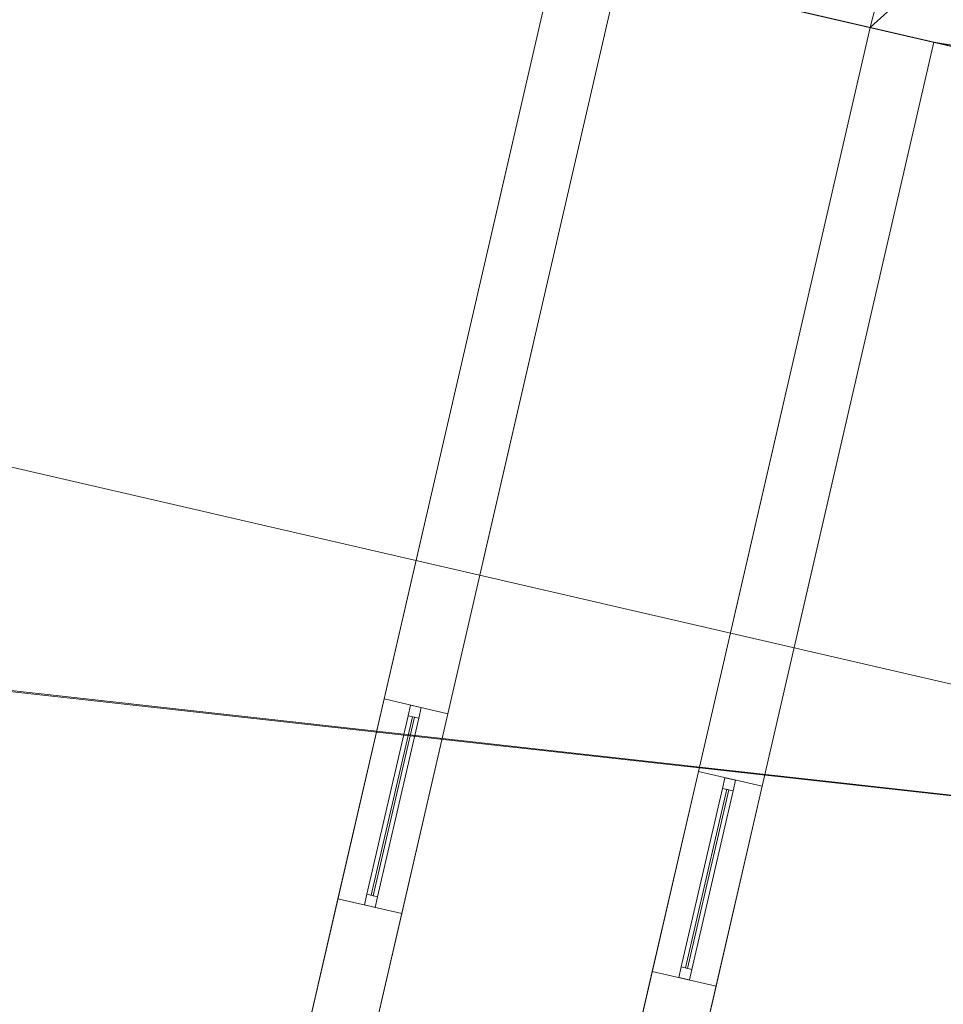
# Model space of a CAD drawing. Header units: millimetres. Extents: x -430348 to -225823, y -86243 to 5084.
# Tile 738 of 1056: x -341464 to -337230, y -64401 to -59887. Entities that reach past the tile are written whole.
import ezdxf

# ---------------------------------------------------------------- set-up
doc = ezdxf.new("R2010")
doc.units = ezdxf.units.MM
for name, color, linetype, lineweight in [('A-GLAZ-CURT', 52, 'Continuous', 9), ('A-GLAZ-CWMG', 51, 'Continuous', 9), ('A-ROOF', 132, 'Continuous', 9), ('A-WALL', 113, 'Continuous', 9)]:
    doc.layers.add(name, color=color, linetype=linetype, lineweight=lineweight)

# ---------------------------------------------------------------- blocks, each defined once
blk = doc.blocks.new('Rectangular Mullion - 50mm x 50mm-391303-_3D_ Copy 1')
at = {"layer": 'A-GLAZ-CWMG'}
mesh = blk.add_polyface(dxfattribs=at)
corners = [(0, 25), (-50, 25), (-50, -25), (0, -25)]
mesh.append_faces([[corners[k] for k in face] for face in [(2, 3, 0, 1)]])
mesh = blk.add_polyface(dxfattribs=at)
corners = [(0, 25, -1400), (0, -25, -1400), (-50, -25, -1400), (-50, 25, -1400)]
mesh.append_faces([[corners[k] for k in face] for face in [(0, 1, 2, 3)]])
mesh = blk.add_polyface(dxfattribs=at)
corners = [(-50, 25), (0, 25), (0, 25, -1400), (-50, 25, -1400)]
mesh.append_faces([[corners[k] for k in face] for face in [(3, 0, 1, 2)]])
mesh = blk.add_polyface(dxfattribs=at)
corners = [(-50, -25), (-50, 25), (-50, 25, -1400), (-50, -25, -1400)]
mesh.append_faces([[corners[k] for k in face] for face in [(3, 0, 1, 2)]])
mesh = blk.add_polyface(dxfattribs=at)
corners = [(0, 25), (0, -25), (0, -25, -1400), (0, 25, -1400)]
mesh.append_faces([[corners[k] for k in face] for face in [(3, 0, 1, 2)]])
mesh = blk.add_polyface(dxfattribs=at)
corners = [(0, -25), (-50, -25), (-50, -25, -1400), (0, -25, -1400)]
mesh.append_faces([[corners[k] for k in face] for face in [(3, 0, 1, 2)]])
blk = doc.blocks.new('Rectangular Mullion - 50mm x 50mm-555787-_3D_ Copy 1')
at = {"layer": 'A-GLAZ-CWMG'}
mesh = blk.add_polyface(dxfattribs=at)
corners = [(0, 25), (-50, 25), (-50, -25), (0, -25)]
mesh.append_faces([[corners[k] for k in face] for face in [(2, 3, 0, 1)]])
mesh = blk.add_polyface(dxfattribs=at)
corners = [(0, 25, -840), (0, -25, -840), (-50, -25, -840), (-50, 25, -840)]
mesh.append_faces([[corners[k] for k in face] for face in [(0, 1, 2, 3)]])
mesh = blk.add_polyface(dxfattribs=at)
corners = [(-50, 25), (0, 25), (0, 25, -840), (-50, 25, -840)]
mesh.append_faces([[corners[k] for k in face] for face in [(3, 0, 1, 2)]])
mesh = blk.add_polyface(dxfattribs=at)
corners = [(-50, -25), (-50, 25), (-50, 25, -840), (-50, -25, -840)]
mesh.append_faces([[corners[k] for k in face] for face in [(0, 1, 2, 3)]])
mesh = blk.add_polyface(dxfattribs=at)
corners = [(0, 25), (0, -25), (0, -25, -840), (0, 25, -840)]
mesh.append_faces([[corners[k] for k in face] for face in [(0, 1, 2, 3)]])
mesh = blk.add_polyface(dxfattribs=at)
corners = [(0, -25), (-50, -25), (-50, -25, -840), (0, -25, -840)]
mesh.append_faces([[corners[k] for k in face] for face in [(3, 0, 1, 2)]])
blk = doc.blocks.new('System Panel - Glazed-555789-_3D_ Copy 1')
at = {"layer": 'A-GLAZ-CURT', "transparency": 33554471}
mesh = blk.add_polyface(dxfattribs=at)
corners = [(-420, 5), (-420, 5, 1300), (420, 5, 1300), (420, 5)]
mesh.append_faces([[corners[k] for k in face] for face in [(2, 3, 0, 1)]])
mesh = blk.add_polyface(dxfattribs=at)
corners = [(420, -5), (-420, -5), (-420, 5), (420, 5)]
mesh.append_faces([[corners[k] for k in face] for face in [(3, 0, 1, 2)]])
mesh = blk.add_polyface(dxfattribs=at)
corners = [(-420, -5, 1300), (420, -5, 1300), (420, 5, 1300), (-420, 5, 1300)]
mesh.append_faces([[corners[k] for k in face] for face in [(3, 0, 1, 2)]])
mesh = blk.add_polyface(dxfattribs=at)
corners = [(-420, -5), (-420, -5, 1300), (-420, 5, 1300), (-420, 5)]
mesh.append_faces([[corners[k] for k in face] for face in [(0, 1, 2, 3)]])
mesh = blk.add_polyface(dxfattribs=at)
corners = [(420, -5, 1300), (420, -5), (420, 5), (420, 5, 1300)]
mesh.append_faces([[corners[k] for k in face] for face in [(0, 1, 2, 3)]])
mesh = blk.add_polyface(dxfattribs=at)
corners = [(-420, -5), (420, -5), (420, -5, 1300), (-420, -5, 1300)]
mesh.append_faces([[corners[k] for k in face] for face in [(2, 3, 0, 1)]])
blk = doc.blocks.new('Rectangular Mullion - 50mm x 50mm-391305-_3D_ Copy 1')
at = {"layer": 'A-GLAZ-CWMG'}
mesh = blk.add_polyface(dxfattribs=at)
corners = [(0, 25), (-50, 25), (-50, -25), (0, -25)]
mesh.append_faces([[corners[k] for k in face] for face in [(2, 3, 0, 1)]])
mesh = blk.add_polyface(dxfattribs=at)
corners = [(0, 25, -1400), (0, -25, -1400), (-50, -25, -1400), (-50, 25, -1400)]
mesh.append_faces([[corners[k] for k in face] for face in [(0, 1, 2, 3)]])
mesh = blk.add_polyface(dxfattribs=at)
corners = [(-50, 25), (0, 25), (0, 25, -1400), (-50, 25, -1400)]
mesh.append_faces([[corners[k] for k in face] for face in [(3, 0, 1, 2)]])
mesh = blk.add_polyface(dxfattribs=at)
corners = [(-50, -25), (-50, 25), (-50, 25, -1400), (-50, -25, -1400)]
mesh.append_faces([[corners[k] for k in face] for face in [(3, 0, 1, 2)]])
mesh = blk.add_polyface(dxfattribs=at)
corners = [(0, 25), (0, -25), (0, -25, -1400), (0, 25, -1400)]
mesh.append_faces([[corners[k] for k in face] for face in [(3, 0, 1, 2)]])
mesh = blk.add_polyface(dxfattribs=at)
corners = [(0, -25), (-50, -25), (-50, -25, -1400), (0, -25, -1400)]
mesh.append_faces([[corners[k] for k in face] for face in [(3, 0, 1, 2)]])
blk = doc.blocks.new('Rectangular Mullion - 50mm x 50mm-555788-_3D_ Copy 1')
at = {"layer": 'A-GLAZ-CWMG'}
mesh = blk.add_polyface(dxfattribs=at)
corners = [(0, 25), (-50, 25), (-50, -25), (0, -25)]
mesh.append_faces([[corners[k] for k in face] for face in [(2, 3, 0, 1)]])
mesh = blk.add_polyface(dxfattribs=at)
corners = [(0, 25, -840), (0, -25, -840), (-50, -25, -840), (-50, 25, -840)]
mesh.append_faces([[corners[k] for k in face] for face in [(0, 1, 2, 3)]])
mesh = blk.add_polyface(dxfattribs=at)
corners = [(-50, 25), (0, 25), (0, 25, -840), (-50, 25, -840)]
mesh.append_faces([[corners[k] for k in face] for face in [(3, 0, 1, 2)]])
mesh = blk.add_polyface(dxfattribs=at)
corners = [(-50, -25), (-50, 25), (-50, 25, -840), (-50, -25, -840)]
mesh.append_faces([[corners[k] for k in face] for face in [(3, 0, 1, 2)]])
mesh = blk.add_polyface(dxfattribs=at)
corners = [(0, 25), (0, -25), (0, -25, -840), (0, 25, -840)]
mesh.append_faces([[corners[k] for k in face] for face in [(3, 0, 1, 2)]])
mesh = blk.add_polyface(dxfattribs=at)
corners = [(0, -25), (-50, -25), (-50, -25, -840), (0, -25, -840)]
mesh.append_faces([[corners[k] for k in face] for face in [(3, 0, 1, 2)]])

msp = doc.modelspace()

# ---------------------------------------------------------------- block references
at = {"layer": 'A-GLAZ-CURT', "transparency": 33554471, "rotation": 257.0000000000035}
for p in [(-339753.1, -63492.8, 60508), (-338312.2, -63825.4, 60508)]:
    msp.add_blockref('System Panel - Glazed-555789-_3D_ Copy 1', p, dxfattribs=at)
at = {"layer": 'A-GLAZ-CWMG', "rotation": 77.0000000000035}
for p in [(-339647.4, -63034.8, 61858), (-338206.5, -63367.5, 61858)]:
    msp.add_blockref('Rectangular Mullion - 50mm x 50mm-391303-_3D_ Copy 1', p, dxfattribs=at)
at = {"layer": 'A-GLAZ-CWMG', "extrusion": (-0.224951, -0.97437, 0), "rotation": 90}
for p in [(-316762.5, 61858, 138713.3), (-315283.7, 61858, 138713.3)]:
    msp.add_blockref('Rectangular Mullion - 50mm x 50mm-555787-_3D_ Copy 1', p, dxfattribs=at)
at = {"layer": 'A-GLAZ-CWMG', "extrusion": (0.224951, 0.97437, 0), "rotation": 270}
for p in [(316762.5, 60458, -137873.3), (315283.7, 60458, -137873.3)]:
    msp.add_blockref('Rectangular Mullion - 50mm x 50mm-555788-_3D_ Copy 1', p, dxfattribs=at)
at = {"layer": 'A-GLAZ-CWMG', "extrusion": (0, 0, -1), "rotation": 282.9999999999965}
for p in [(339858.8, -63950.7, -60458), (338417.9, -64283.4, -60458)]:
    msp.add_blockref('Rectangular Mullion - 50mm x 50mm-391305-_3D_ Copy 1', p, dxfattribs=at)

# ---------------------------------------------------------------- meshes
at = {"layer": 'A-ROOF'}
mesh = msp.add_polyface(dxfattribs=at)
corners = [(-331739.6, -57572.7, 62310), (-332482, -60788.2, 62310), (-337490.2, -59631.9, 62310), (-336747.9, -56416.5, 62310)]
mesh.append_faces([[corners[k] for k in face] for face in [(2, 3, 0, 1)]])
mesh = msp.add_polyface(dxfattribs=at)
corners = [(-332482, -60788.2, 62410), (-331739.6, -57572.7, 62410), (-336747.9, -56416.5, 62410), (-337490.2, -59631.9, 62410)]
mesh.append_faces([[corners[k] for k in face] for face in [(1, 2, 3, 0)]])
mesh = msp.add_polyface(dxfattribs=at)
corners = [(-332194.6, -60700.6, 64510), (-332936.9, -63916, 66863.9), (-347357.6, -60586.7, 66863.9), (-349830.6, -56629, 64510)]
mesh.append_faces([[corners[k] for k in face] for face in [(0, 1, 2, 3)]])
mesh = msp.add_polyface(dxfattribs=at)
corners = [(-332194.6, -60700.6, 64632.8), (-349830.6, -56629, 64632.8), (-347357.6, -60586.7, 66986.7), (-332936.9, -63916, 66986.7)]
mesh.append_faces([[corners[k] for k in face] for face in [(2, 3, 0, 1)]])
mesh = msp.add_polyface(dxfattribs=at)
corners = [(-349830.6, -56629, 64510), (-349830.6, -56629, 64632.8), (-332194.6, -60700.6, 64632.8), (-332194.6, -60700.6, 64510)]
mesh.append_faces([[corners[k] for k in face] for face in [(2, 3, 0, 1)]])
mesh = msp.add_polyface(dxfattribs=at)
corners = [(-340261.2, -65026.9, 62075.5), (-339006, -59589.9, 62075.5), (-337272.8, -59990, 62075.5), (-338528, -65427, 62075.5)]
mesh.append_faces([[corners[k] for k in face] for face in [(0, 1, 2, 3)]])
mesh = msp.add_polyface(dxfattribs=at)
corners = [(-339006, -59589.9, 62175.5), (-340261.2, -65026.9, 62175.5), (-338528, -65427, 62175.5), (-337272.8, -59990, 62175.5)]
mesh.append_faces([[corners[k] for k in face] for face in [(3, 0, 1, 2)]])
mesh = msp.add_polyface(dxfattribs=at)
corners = [(-340261.2, -65026.9, 62175.5), (-339006, -59589.9, 62175.5), (-339006, -59589.9, 62075.5), (-340261.2, -65026.9, 62075.5)]
mesh.append_faces([[corners[k] for k in face] for face in [(1, 2, 3, 0)]])
mesh = msp.add_polyface(dxfattribs=at)
corners = [(-339006, -59589.9, 62175.5), (-337272.8, -59990, 62175.5), (-337272.8, -59990, 62075.5), (-339006, -59589.9, 62075.5)]
mesh.append_faces([[corners[k] for k in face] for face in [(0, 1, 2, 3)]])
mesh = msp.add_polyface(dxfattribs=at)
corners = [(-332482, -60788.2, 62410), (-337490.2, -59631.9, 62410), (-337490.2, -59631.9, 62310), (-332482, -60788.2, 62310)]
mesh.append_faces([[corners[k] for k in face] for face in [(1, 2, 3, 0)]])
mesh = msp.add_polyface(dxfattribs=at)
corners = [(-337272.8, -59990, 62175.5), (-338528, -65427, 62175.5), (-338528, -65427, 62075.5), (-337272.8, -59990, 62075.5)]
mesh.append_faces([[corners[k] for k in face] for face in [(1, 2, 3, 0)]])
mesh = msp.add_polyface(dxfattribs=at)
corners = [(-333679.3, -67131.4, 64510), (-333787.9, -67106.3, 64510), (-335095.5, -64675.5, 65989.7), (-337337.2, -66286.9, 64510), (-337344.3, -66285.3, 64510), (-341698.3, -65280.1, 64510), (-341704.9, -65278.5, 64510), (-343057.1, -62796.3, 66018.2), (-345361.9, -64434.3, 64510), (-345595.8, -64380.3, 64510), (-347012.5, -61860.2, 66034.2), (-349390.6, -63504.2, 64510), (-349395.8, -63503, 64510), (-351315.3, -63059.8, 64510), (-347357.6, -60586.7, 66863.9), (-332936.9, -63916, 66863.9)]
mesh.append_faces([[corners[k] for k in face] for face in [(15, 7, 14)]], dxfattribs={"vtx0": -1, "vtx1": -1})
mesh.append_faces([[corners[k] for k in face] for face in [(10, 14, 7, 9)]], dxfattribs={"vtx0": -1, "vtx1": -1, "vtx2": -1})
mesh.append_faces([[corners[k] for k in face] for face in [(2, 5, 7, 15)]], dxfattribs={"vtx0": -1, "vtx1": -1, "vtx2": -1, "vtx3": -1})
mesh.append_faces([[corners[k] for k in face] for face in [(10, 11, 12), (7, 8, 9), (0, 1, 2, 15), (5, 6, 7)]], dxfattribs={"vtx2": -1})
mesh.append_faces([[corners[k] for k in face] for face in [(12, 13, 14, 10)]], dxfattribs={"vtx2": -1, "vtx3": -1})
mesh.append_faces([[corners[k] for k in face] for face in [(2, 3, 4, 5)]], dxfattribs={"vtx3": -1})
mesh = msp.add_polyface(dxfattribs=at)
corners = [(-333679.3, -67131.4, 64632.8), (-332936.9, -63916, 66986.7), (-347357.6, -60586.7, 66986.7), (-351315.3, -63059.8, 64632.8), (-349395.8, -63503, 64632.8), (-347011.2, -61854.5, 66161.2), (-345590.6, -64381.5, 64632.8), (-345368.5, -64432.7, 64632.8), (-343055.3, -62788.8, 66146.5), (-341698.3, -65280.1, 64632.8), (-337344.3, -66285.3, 64632.8), (-335093.6, -64667.3, 66118.5), (-333780.7, -67108, 64632.8)]
mesh.append_faces([[corners[k] for k in face] for face in [(8, 2, 5, 6)]], dxfattribs={"vtx0": -1, "vtx1": -1, "vtx3": -1})
mesh.append_faces([[corners[k] for k in face] for face in [(8, 1, 2)]], dxfattribs={"vtx0": -1, "vtx2": -1})
mesh.append_faces([[corners[k] for k in face] for face in [(7, 8, 6)]], dxfattribs={"vtx1": -1})
mesh.append_faces([[corners[k] for k in face] for face in [(8, 9, 11, 1)]], dxfattribs={"vtx1": -1, "vtx2": -1, "vtx3": -1})
mesh.append_faces([[corners[k] for k in face] for face in [(9, 10, 11)]], dxfattribs={"vtx2": -1})
mesh.append_faces([[corners[k] for k in face] for face in [(2, 3, 4, 5), (11, 12, 0, 1)]], dxfattribs={"vtx3": -1})
at = {"layer": 'A-WALL'}
mesh = msp.add_polyface(dxfattribs=at)
corners = [(-318492.7, -64325.7, 59055.2), (-325272.3, -62760.5, 59055.2), (-325564.6, -62693, 59055.2), (-326621.8, -62449, 59055.2), (-326914.1, -62381.5, 59055.2), (-337272.8, -59990, 59055.2), (-337565.1, -59922.5, 59055.2), (-338713.7, -59657.3, 59055.2), (-339006, -59589.9, 59055.2), (-349473.9, -57173.2, 59055.2), (-349766.2, -57105.7, 59055.2), (-349698.7, -56813.4, 59055.2), (-344281.8, -58064, 59055.2), (-344087, -58108.9, 59055.2), (-338776.6, -59334.9, 59055.2), (-338581.8, -59379.9, 59055.2), (-337490.2, -59631.9, 59055.2), (-337295.3, -59676.9, 59055.2), (-332676.8, -60743.2, 59055.2), (-332482, -60788.2, 59055.2), (-332086.3, -60879.5, 59055.2), (-331794, -60947, 59055.2), (-327096, -62031.6, 59055.2), (-326803.7, -62099.1, 59055.2), (-325472.9, -62406.3, 59055.2), (-325179.5, -62474.1, 59055.2), (-321464.2, -63331.8, 59055.2), (-321171.8, -63399.3, 59055.2), (-318425.2, -64033.4, 59055.2)]
mesh.append_faces([[corners[k] for k in face] for face in [(0, 27, 28)]], dxfattribs={"vtx0": -1})
mesh.append_faces([[corners[k] for k in face] for face in [(24, 3, 23)]], dxfattribs={"vtx0": -1, "vtx1": -1})
mesh.append_faces([[corners[k] for k in face] for face in [(5, 18, 19), (20, 4, 5, 19), (23, 3, 4, 22), (6, 16, 17), (9, 12, 13)]], dxfattribs={"vtx0": -1, "vtx2": -1})
mesh.append_faces([[corners[k] for k in face] for face in [(24, 1, 2, 3), (4, 20, 21, 22), (1, 24, 25, 26)]], dxfattribs={"vtx0": -1, "vtx3": -1})
mesh.append_faces([[corners[k] for k in face] for face in [(7, 8, 14, 15), (8, 9, 13, 14), (5, 6, 17, 18), (6, 7, 15, 16), (0, 1, 26, 27)]], dxfattribs={"vtx1": -1, "vtx3": -1})
mesh.append_faces([[corners[k] for k in face] for face in [(9, 10, 11, 12)]], dxfattribs={"vtx3": -1})
mesh = msp.add_polyface(dxfattribs=at)
corners = [(-349698.7, -56813.4, 64617), (-349703.2, -56832.8, 64631.3), (-349493.4, -57168.7, 64831), (-349473.9, -57173.2, 64831), (-332227.7, -61154.8, 64831), (-332160.2, -60862.5, 64617)]
mesh.append_faces([[corners[k] for k in face] for face in [(1, 2, 3, 0)]], dxfattribs={"vtx2": -1})
mesh.append_faces([[corners[k] for k in face] for face in [(3, 4, 5, 0)]], dxfattribs={"vtx3": -1})
mesh = msp.add_polyface(dxfattribs=at)
corners = [(-318425.2, -64033.4, 59055.2), (-321171.8, -63399.3, 59055.2), (-321464.2, -63331.8, 59055.2), (-325179.5, -62474.1, 59055.2), (-325472.9, -62406.3, 59055.2), (-326803.7, -62099.1, 59055.2), (-327096, -62031.6, 59055.2), (-331794, -60947, 59055.2), (-332086.3, -60879.5, 59055.2), (-332482, -60788.2, 59055.2), (-332676.8, -60743.2, 59055.2), (-337295.3, -59676.9, 59055.2), (-337490.2, -59631.9, 59055.2), (-338581.8, -59379.9, 59055.2), (-338776.6, -59334.9, 59055.2), (-344087, -58108.9, 59055.2), (-344281.8, -58064, 59055.2), (-349698.7, -56813.4, 59055.2), (-349698.7, -56813.4, 64617), (-332160.2, -60862.5, 64617), (-332160.2, -60862.5, 64817), (-318480, -64020.8, 64817), (-318425.2, -64033.4, 64857.1), (-318648.2, -63981.9, 63579.7), (-318648.2, -63981.9, 64579.7), (-319505.7, -63784, 64579.7), (-319505.7, -63784, 63579.7), (-321298.5, -63370.1, 63450), (-321298.5, -63370.1, 64710), (-322701.6, -63046.1, 64710), (-322701.6, -63046.1, 63450), (-324230.5, -62693.2, 63450), (-324230.5, -62693.2, 64710), (-325107.4, -62490.7, 64710), (-325107.4, -62490.7, 63450), (-325637.4, -62368.4, 63450), (-325637.4, -62368.4, 64710), (-326296.2, -62216.3, 64710), (-326296.2, -62216.3, 63450), (-326958.7, -62063.3, 63450), (-326958.7, -62063.3, 64710), (-327835.7, -61860.8, 64710), (-327835.7, -61860.8, 63450), (-329394.6, -61500.9, 63450), (-329394.6, -61500.9, 64710), (-330758.8, -61186, 64710), (-330758.8, -61186, 63450), (-333339, -60590.3, 63250), (-333339, -60590.3, 64510), (-334625.2, -60293.4, 64510), (-334625.2, -60293.4, 63250), (-336301.1, -59906.4, 63250), (-336301.1, -59906.4, 64510), (-337119.6, -59717.5, 64510), (-337119.6, -59717.5, 63250), (-337801.6, -59560, 63250), (-337801.6, -59560, 64510), (-338366.8, -59429.5, 64510), (-338366.8, -59429.5, 63250), (-339019.6, -59278.8, 63250), (-339019.6, -59278.8, 64510), (-339877.1, -59080.9, 64510), (-339877.1, -59080.9, 63250), (-341523.7, -58700.7, 63250), (-341523.7, -58700.7, 64510), (-342809.9, -58403.8, 64510), (-342809.9, -58403.8, 63250), (-345421.2, -57800.9, 63250), (-345421.2, -57800.9, 64510), (-346707.4, -57504, 64510), (-346707.4, -57504, 63250), (-348480.7, -57094.6, 63250), (-348480.7, -57094.6, 64510), (-349201.8, -56928.1, 64510), (-349201.8, -56928.1, 63250), (-344697, -57968.1, 61019.9), (-344697, -57968.1, 62019.9), (-345281.6, -57833.1, 62019.9), (-345281.6, -57833.1, 61019.9), (-346846.2, -57471.9, 60762.9), (-346846.2, -57471.9, 62022.9), (-347567.2, -57305.5, 62022.9), (-347567.2, -57305.5, 60762.9), (-348480.7, -57094.6, 59750), (-348480.7, -57094.6, 61750), (-349201.8, -56928.1, 61750), (-349201.8, -56928.1, 59750), (-332086.3, -60879.5, 60653.9), (-332086.3, -60879.5, 61913.9), (-333372.5, -60582.6, 61913.9), (-333372.5, -60582.6, 60653.9), (-318648.2, -63981.9, 60928.8), (-318648.2, -63981.9, 61928.8), (-319505.7, -63784, 61928.8), (-319505.7, -63784, 60928.8), (-320597, -63532, 60928.8), (-320597, -63532, 61928.8), (-321171.8, -63399.3, 61928.8), (-321171.8, -63399.3, 60928.8), (-325637.4, -62368.4, 62306.2), (-326554.4, -62156.7, 62306.2), (-326554.4, -62156.7, 59686.2), (-325637.4, -62368.4, 59686.2)]
mesh.append_faces([[corners[k] for k in face] for face in [(95, 1, 98), (23, 92, 26), (31, 99, 34), (38, 40, 37), (34, 36, 33), (39, 100, 42), (60, 57, 59), (72, 69, 71)]], dxfattribs={"vtx0": -1, "vtx1": -1})
mesh.append_faces([[corners[k] for k in face] for face in [(94, 1, 95, 93), (46, 47, 19, 45), (29, 32, 21, 28), (23, 22, 92), (11, 51, 90), (58, 14, 59, 57), (53, 56, 19, 52)]], dxfattribs={"vtx0": -1, "vtx1": -1, "vtx2": -1})
mesh.append_faces([[corners[k] for k in face] for face in [(43, 100, 6, 87), (98, 99, 31, 30)]], dxfattribs={"vtx0": -1, "vtx1": -1, "vtx2": -1, "vtx3": -1})
mesh.append_faces([[corners[k] for k in face] for face in [(98, 3, 102, 99), (88, 47, 46, 43), (42, 100, 43, 44), (20, 33, 36, 37), (34, 99, 35, 36), (38, 100, 39, 40), (20, 37, 40, 41), (66, 15, 75, 76), (71, 81, 84, 85), (18, 65, 68, 69), (18, 69, 72, 73)]], dxfattribs={"vtx0": -1, "vtx1": -1, "vtx3": -1})
mesh.append_faces([[corners[k] for k in face] for face in [(0, 91, 92, 22), (93, 95, 96), (101, 5, 6, 100), (102, 3, 4), (30, 31, 32, 29), (24, 21, 22, 23), (33, 20, 21, 32), (44, 41, 42), (45, 19, 20), (47, 88, 89, 50), (75, 15, 16, 78), (17, 86, 83, 16), (82, 83, 84, 81), (19, 60, 61), (85, 74, 71)]], dxfattribs={"vtx0": -1, "vtx2": -1})
mesh.append_faces([[corners[k] for k in face] for face in [(26, 92, 93, 96), (21, 24, 25, 28), (19, 48, 49, 52), (50, 89, 90, 51), (83, 82, 79, 16), (67, 76, 77, 80), (19, 56, 57, 60), (64, 18, 19, 61), (67, 65, 66, 76), (71, 69, 70, 81), (18, 73, 74, 85)]], dxfattribs={"vtx0": -1, "vtx2": -1, "vtx3": -1})
mesh.append_faces([[corners[k] for k in face] for face in [(98, 1, 2, 3), (87, 6, 7, 8), (87, 8, 9, 10)]], dxfattribs={"vtx0": -1, "vtx3": -1})
mesh.append_faces([[corners[k] for k in face] for face in [(87, 88, 43), (47, 48, 19), (77, 78, 80), (62, 59, 14), (66, 63, 15), (67, 68, 65), (64, 65, 18)]], dxfattribs={"vtx1": -1, "vtx2": -1})
mesh.append_faces([[corners[k] for k in face] for face in [(96, 97, 27, 26), (44, 45, 20, 41), (12, 13, 55, 54), (14, 15, 63, 62), (79, 80, 78, 16)]], dxfattribs={"vtx1": -1, "vtx2": -1, "vtx3": -1})
mesh.append_faces([[corners[k] for k in face] for face in [(94, 91, 0, 1), (97, 98, 30, 27), (101, 102, 4, 5), (99, 100, 38, 35), (25, 26, 27, 28), (54, 51, 11, 12), (13, 14, 58, 55), (90, 87, 10, 11), (49, 50, 51, 52), (85, 86, 17, 18), (80, 81, 70, 67), (53, 54, 55, 56), (61, 62, 63, 64)]], dxfattribs={"vtx1": -1, "vtx3": -1})
mesh = msp.add_polyface(dxfattribs=at)
corners = [(-349766.2, -57105.7, 59055.2), (-349473.9, -57173.2, 59055.2), (-339006, -59589.9, 59055.2), (-338713.7, -59657.3, 59055.2), (-337565.1, -59922.5, 59055.2), (-337272.8, -59990, 59055.2), (-326914.1, -62381.5, 59055.2), (-326621.8, -62449, 59055.2), (-325564.6, -62693, 59055.2), (-325272.3, -62760.5, 59055.2), (-318492.7, -64325.7, 59055.2), (-318492.7, -64325.7, 65031), (-332227.7, -61154.8, 65031), (-332227.7, -61154.8, 64831), (-349473.9, -57173.2, 64831), (-349493.4, -57168.7, 64831), (-349766.2, -57105.7, 64631.3), (-318715.7, -64274.2, 64579.7), (-318715.7, -64274.2, 63579.7), (-319573.2, -64076.3, 63579.7), (-319573.2, -64076.3, 64579.7), (-321366, -63662.4, 64710), (-321366, -63662.4, 63450), (-322769.1, -63338.4, 63450), (-322769.1, -63338.4, 64710), (-324298, -62985.5, 64710), (-324298, -62985.5, 63450), (-325174.9, -62783, 63450), (-325174.9, -62783, 64710), (-325704.9, -62660.7, 64710), (-325704.9, -62660.7, 63450), (-326363.6, -62508.6, 63450), (-326363.6, -62508.6, 64710), (-327026.2, -62355.6, 64710), (-327026.2, -62355.6, 63450), (-327903.1, -62153.2, 63450), (-327903.1, -62153.2, 64710), (-329462.1, -61793.2, 64710), (-329462.1, -61793.2, 63450), (-330826.3, -61478.3, 63450), (-330826.3, -61478.3, 64710), (-333406.5, -60882.6, 64510), (-333406.5, -60882.6, 63250), (-334692.7, -60585.7, 63250), (-334692.7, -60585.7, 64510), (-336368.6, -60198.8, 64510), (-336368.6, -60198.8, 63250), (-337187.1, -60009.8, 63250), (-337187.1, -60009.8, 64510), (-337869.1, -59852.3, 64510), (-337869.1, -59852.3, 63250), (-338434.3, -59721.9, 63250), (-338434.3, -59721.9, 64510), (-339087.1, -59571.1, 64510), (-339087.1, -59571.1, 63250), (-339944.5, -59373.2, 63250), (-339944.5, -59373.2, 64510), (-341591.2, -58993, 64510), (-341591.2, -58993, 63250), (-342877.4, -58696.1, 63250), (-342877.4, -58696.1, 64510), (-345488.7, -58093.2, 64510), (-345488.7, -58093.2, 63250), (-346774.9, -57796.3, 63250), (-346774.9, -57796.3, 64510), (-348548.2, -57386.9, 64510), (-348548.2, -57386.9, 63250), (-349269.3, -57220.4, 63250), (-349269.3, -57220.4, 64510), (-344764.5, -58260.4, 62019.9), (-344764.5, -58260.4, 61019.9), (-345349.1, -58125.4, 61019.9), (-345349.1, -58125.4, 62019.9), (-346913.6, -57764.2, 62022.9), (-346913.6, -57764.2, 60762.9), (-347634.7, -57597.8, 60762.9), (-347634.7, -57597.8, 62022.9), (-348548.2, -57386.9, 61750), (-348548.2, -57386.9, 59750), (-349269.3, -57220.4, 59750), (-349269.3, -57220.4, 61750), (-332153.8, -61171.8, 61913.9), (-332153.8, -61171.8, 60653.9), (-333439.9, -60874.9, 60653.9), (-333439.9, -60874.9, 61913.9), (-318715.7, -64274.2, 61928.8), (-318715.7, -64274.2, 60928.8), (-319573.2, -64076.3, 60928.8), (-319573.2, -64076.3, 61928.8), (-320664.4, -63824.3, 61928.8), (-320664.4, -63824.3, 60928.8), (-321239.3, -63691.6, 60928.8), (-321239.3, -63691.6, 61928.8), (-326621.8, -62449, 62306.2), (-325704.9, -62660.7, 62306.2), (-325704.9, -62660.7, 59686.2), (-326621.8, -62449, 59686.2)]
mesh.append_faces([[corners[k] for k in face] for face in [(67, 80, 66), (55, 2, 54), (93, 38, 96), (96, 7, 95), (91, 10, 90), (42, 13, 41), (19, 85, 18), (21, 11, 24)]], dxfattribs={"vtx0": -1, "vtx1": -1})
mesh.append_faces([[corners[k] for k in face] for face in [(71, 74, 78, 70), (61, 60, 14, 64), (65, 64, 14, 68), (12, 29, 28, 11), (25, 24, 11, 28)]], dxfattribs={"vtx0": -1, "vtx1": -1, "vtx2": -1})
mesh.append_faces([[corners[k] for k in face] for face in [(46, 5, 83, 43), (58, 70, 2, 55)]], dxfattribs={"vtx0": -1, "vtx1": -1, "vtx2": -1, "vtx3": -1})
mesh.append_faces([[corners[k] for k in face] for face in [(66, 76, 63, 64), (57, 56, 13, 14), (13, 45, 44, 41), (13, 42, 39, 40), (91, 95, 9, 10), (91, 26, 94, 95), (19, 89, 88, 85), (12, 37, 36, 33)]], dxfattribs={"vtx0": -1, "vtx1": -1, "vtx3": -1})
mesh.append_faces([[corners[k] for k in face] for face in [(79, 0, 1, 78), (0, 79, 80, 16), (78, 74, 75), (63, 76, 73, 62), (59, 69, 70, 58), (5, 46, 47), (46, 43, 44, 45), (50, 47, 48, 49), (60, 61, 62, 59), (58, 55, 56, 57), (54, 51, 52, 53), (90, 87, 88, 89), (23, 91, 92, 22), (94, 30, 31), (22, 19, 20, 21)]], dxfattribs={"vtx0": -1, "vtx2": -1})
mesh.append_faces([[corners[k] for k in face] for face in [(66, 80, 77, 76), (73, 71, 72, 62), (78, 1, 2, 70), (54, 2, 3, 51), (62, 72, 69, 59), (38, 81, 82, 6), (81, 38, 39, 42), (93, 34, 35, 38), (10, 86, 87, 90), (22, 92, 89, 19), (27, 29, 30, 94), (23, 25, 26, 91), (11, 17, 18, 85)]], dxfattribs={"vtx0": -1, "vtx2": -1, "vtx3": -1})
mesh.append_faces([[corners[k] for k in face] for face in [(68, 14, 15, 16)]], dxfattribs={"vtx0": -1, "vtx3": -1})
mesh.append_faces([[corners[k] for k in face] for face in [(73, 74, 71), (83, 84, 43), (65, 66, 64), (60, 57, 14), (56, 53, 13), (8, 9, 95, 7), (26, 27, 94), (23, 24, 25), (27, 28, 29)]], dxfattribs={"vtx1": -1, "vtx2": -1})
mesh.append_faces([[corners[k] for k in face] for face in [(4, 5, 47, 50), (67, 68, 16, 80), (48, 45, 13, 49), (52, 49, 13, 53), (6, 7, 96, 38), (93, 94, 31, 34), (32, 29, 12, 33), (20, 17, 11, 21)]], dxfattribs={"vtx1": -1, "vtx2": -1, "vtx3": -1})
mesh.append_faces([[corners[k] for k in face] for face in [(77, 78, 75, 76), (3, 4, 50, 51), (42, 43, 84, 81), (82, 83, 5, 6), (37, 38, 35, 36), (85, 86, 10, 11), (40, 37, 12, 13), (33, 34, 31, 32)]], dxfattribs={"vtx1": -1, "vtx3": -1})
mesh = msp.add_polyface(dxfattribs=at)
corners = [(-339006, -59589.9, 59055.2), (-340261.2, -65026.9, 59055.2), (-340261.2, -65026.9, 62075.5), (-339006, -59589.9, 62075.5), (-339793.5, -63001.1, 60458), (-339793.5, -63001.1, 61858), (-340005, -63917, 61858), (-340005, -63917, 60458)]
mesh.append_faces([[corners[k] for k in face] for face in [(5, 3, 4)]], dxfattribs={"vtx0": -1, "vtx1": -1})
mesh.append_faces([[corners[k] for k in face] for face in [(7, 1, 2, 6), (1, 7, 4)]], dxfattribs={"vtx0": -1, "vtx2": -1})
mesh.append_faces([[corners[k] for k in face] for face in [(4, 3, 0, 1)]], dxfattribs={"vtx0": -1, "vtx3": -1})
mesh.append_faces([[corners[k] for k in face] for face in [(2, 3, 5, 6)]], dxfattribs={"vtx1": -1, "vtx3": -1})
mesh = msp.add_polyface(dxfattribs=at)
corners = [(-338713.7, -59657.3, 59055.2), (-339968.9, -65094.4, 59055.2), (-340261.2, -65026.9, 59055.2), (-339006, -59589.9, 59055.2)]
mesh.append_faces([[corners[k] for k in face] for face in [(0, 1, 2, 3)]])
mesh = msp.add_polyface(dxfattribs=at)
corners = [(-339968.9, -65094.4, 62075.5), (-338713.7, -59657.3, 62075.5), (-339006, -59589.9, 62075.5), (-340261.2, -65026.9, 62075.5)]
mesh.append_faces([[corners[k] for k in face] for face in [(2, 3, 0, 1)]])
mesh = msp.add_polyface(dxfattribs=at)
corners = [(-339968.9, -65094.4, 59055.2), (-338713.7, -59657.3, 59055.2), (-338713.7, -59657.3, 62075.5), (-339968.9, -65094.4, 62075.5), (-339501.2, -63068.6, 61858), (-339501.2, -63068.6, 60458), (-339712.7, -63984.5, 60458), (-339712.7, -63984.5, 61858)]
mesh.append_faces([[corners[k] for k in face] for face in [(6, 0, 5)]], dxfattribs={"vtx0": -1, "vtx1": -1})
mesh.append_faces([[corners[k] for k in face] for face in [(3, 7, 4, 2), (2, 4, 5)]], dxfattribs={"vtx0": -1, "vtx2": -1})
mesh.append_faces([[corners[k] for k in face] for face in [(1, 2, 5, 0)]], dxfattribs={"vtx1": -1, "vtx2": -1})
mesh.append_faces([[corners[k] for k in face] for face in [(3, 0, 6, 7)]], dxfattribs={"vtx1": -1, "vtx3": -1})
mesh = msp.add_polyface(dxfattribs=at)
corners = [(-337565.1, -59922.5, 59055.2), (-338820.3, -65359.6, 59055.2), (-338820.3, -65359.6, 62075.5), (-337565.1, -59922.5, 62075.5), (-338352.6, -63333.8, 60458), (-338352.6, -63333.8, 61858), (-338564.1, -64249.7, 61858), (-338564.1, -64249.7, 60458)]
mesh.append_faces([[corners[k] for k in face] for face in [(5, 3, 4)]], dxfattribs={"vtx0": -1, "vtx1": -1})
mesh.append_faces([[corners[k] for k in face] for face in [(7, 1, 2, 6), (1, 7, 4)]], dxfattribs={"vtx0": -1, "vtx2": -1})
mesh.append_faces([[corners[k] for k in face] for face in [(4, 3, 0, 1)]], dxfattribs={"vtx0": -1, "vtx3": -1})
mesh.append_faces([[corners[k] for k in face] for face in [(2, 3, 5, 6)]], dxfattribs={"vtx1": -1, "vtx3": -1})
mesh = msp.add_polyface(dxfattribs=at)
corners = [(-337272.8, -59990, 59055.2), (-338528, -65427, 59055.2), (-338820.3, -65359.6, 59055.2), (-337565.1, -59922.5, 59055.2)]
mesh.append_faces([[corners[k] for k in face] for face in [(0, 1, 2, 3)]])
mesh = msp.add_polyface(dxfattribs=at)
corners = [(-338528, -65427, 62075.5), (-337272.8, -59990, 62075.5), (-337565.1, -59922.5, 62075.5), (-338820.3, -65359.6, 62075.5)]
mesh.append_faces([[corners[k] for k in face] for face in [(3, 0, 1, 2)]])
mesh = msp.add_polyface(dxfattribs=at)
corners = [(-337272.8, -59990, 62075.5), (-337272.8, -59990, 59055.2), (-337565.1, -59922.5, 59055.2), (-337565.1, -59922.5, 62075.5)]
mesh.append_faces([[corners[k] for k in face] for face in [(2, 3, 0, 1)]])
mesh = msp.add_polyface(dxfattribs=at)
corners = [(-338528, -65427, 59055.2), (-337272.8, -59990, 59055.2), (-337272.8, -59990, 62075.5), (-338528, -65427, 62075.5), (-338060.3, -63401.2, 61858), (-338060.3, -63401.2, 60458), (-338271.8, -64317.1, 60458), (-338271.8, -64317.1, 61858)]
mesh.append_faces([[corners[k] for k in face] for face in [(6, 0, 5)]], dxfattribs={"vtx0": -1, "vtx1": -1})
mesh.append_faces([[corners[k] for k in face] for face in [(3, 7, 4, 2), (2, 4, 5)]], dxfattribs={"vtx0": -1, "vtx2": -1})
mesh.append_faces([[corners[k] for k in face] for face in [(1, 2, 5, 0)]], dxfattribs={"vtx1": -1, "vtx2": -1})
mesh.append_faces([[corners[k] for k in face] for face in [(3, 0, 6, 7)]], dxfattribs={"vtx1": -1, "vtx3": -1})
mesh = msp.add_polyface(dxfattribs=at)
corners = [(-339793.5, -63001.1, 61858), (-339501.2, -63068.6, 61858), (-339712.7, -63984.5, 61858), (-340005, -63917, 61858)]
mesh.append_faces([[corners[k] for k in face] for face in [(0, 1, 2, 3)]])
mesh = msp.add_polyface(dxfattribs=at)
corners = [(-339501.2, -63068.6, 60458), (-339793.5, -63001.1, 60458), (-340005, -63917, 60458), (-339712.7, -63984.5, 60458)]
mesh.append_faces([[corners[k] for k in face] for face in [(2, 3, 0, 1)]])
mesh = msp.add_polyface(dxfattribs=at)
corners = [(-339793.5, -63001.1, 60458), (-339501.2, -63068.6, 60458), (-339501.2, -63068.6, 61858), (-339793.5, -63001.1, 61858)]
mesh.append_faces([[corners[k] for k in face] for face in [(1, 2, 3, 0)]])
mesh = msp.add_polyface(dxfattribs=at)
corners = [(-338352.6, -63333.8, 61858), (-338060.3, -63401.2, 61858), (-338271.8, -64317.1, 61858), (-338564.1, -64249.7, 61858)]
mesh.append_faces([[corners[k] for k in face] for face in [(0, 1, 2, 3)]])
mesh = msp.add_polyface(dxfattribs=at)
corners = [(-338060.3, -63401.2, 60458), (-338352.6, -63333.8, 60458), (-338564.1, -64249.7, 60458), (-338271.8, -64317.1, 60458)]
mesh.append_faces([[corners[k] for k in face] for face in [(3, 0, 1, 2)]])
mesh = msp.add_polyface(dxfattribs=at)
corners = [(-338352.6, -63333.8, 60458), (-338060.3, -63401.2, 60458), (-338060.3, -63401.2, 61858), (-338352.6, -63333.8, 61858)]
mesh.append_faces([[corners[k] for k in face] for face in [(1, 2, 3, 0)]])
mesh = msp.add_polyface(dxfattribs=at)
corners = [(-340005, -63917, 61858), (-339712.7, -63984.5, 61858), (-339712.7, -63984.5, 60458), (-340005, -63917, 60458)]
mesh.append_faces([[corners[k] for k in face] for face in [(0, 1, 2, 3)]])
mesh = msp.add_polyface(dxfattribs=at)
corners = [(-338564.1, -64249.7, 61858), (-338271.8, -64317.1, 61858), (-338271.8, -64317.1, 60458), (-338564.1, -64249.7, 60458)]
mesh.append_faces([[corners[k] for k in face] for face in [(1, 2, 3, 0)]])

doc.saveas('drawing.dxf')
